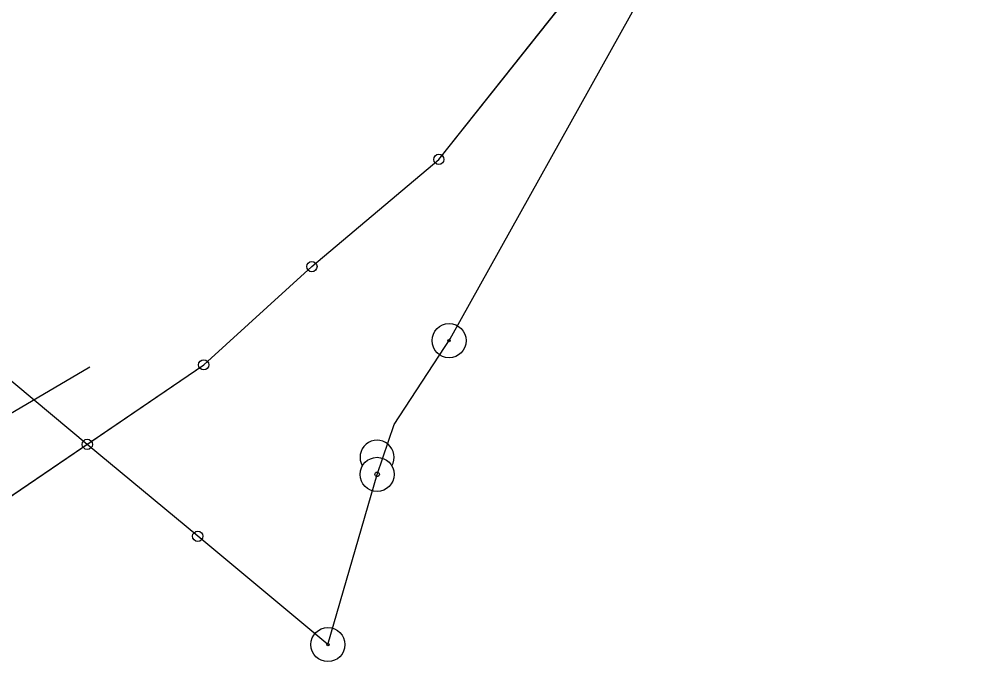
# Model space of a CAD drawing. Extents: x -495905 to -478420, y -1113297 to -1107716.
# Drawn here: x -479844.5 to -479787.8, y -1113077.4 to -1113039.8 of the extents above; entities that cross this region are included whole.
import ezdxf

# ---------------------------------------------------------------- set-up
doc = ezdxf.new("R2010")
doc.units = 0
for name, color, linetype in [('01_OBVOD PÚ', 7, 'Continuous'), ('VODNÍ PLOCHY', 7, 'Continuous'), ('zamereni', 7, 'Continuous')]:
    doc.layers.add(name, color=color, linetype=linetype)

msp = doc.modelspace()

# ---------------------------------------------------------------- linework, layer by layer
at = {"layer": '01_OBVOD PÚ'}
for p, q in [((-479819.27, -1113058.49), (-479787.83, -1113002.09)), ((-479840.53, -1113064.67), (-479862.66, -1113046.24)), ((-479822.55, -1113063.51), (-479819.27, -1113058.49)), ((-479823.55, -1113066.43), (-479822.55, -1113063.51)), ((-479834.06, -1113070.06), (-479840.53, -1113064.67)), ((-479826.43, -1113076.41), (-479823.55, -1113066.43)), ((-479826.43, -1113076.41), (-479834.06, -1113070.06))]:
    msp.add_line(p, q, dxfattribs=at)
at = {"layer": 'VODNÍ PLOCHY'}
msp.add_lwpolyline([(-479851.34, -1113037.33), (-479864.03, -1113047.34), (-479846.8, -1113068.92), (-479833.71, -1113060.01), (-479827.37, -1113054.25), (-479819.93, -1113047.96), (-479811.19, -1113036.94)], dxfattribs=at)
at = {"layer": 'zamereni'}
for p, q in [((-479819.93, -1113047.96), (-479811.19, -1113036.94)), ((-479827.37, -1113054.25), (-479819.93, -1113047.96)), ((-479833.71, -1113060.01), (-479827.37, -1113054.25)), ((-479865.27, -1113074.7), (-479840.38, -1113060.13)), ((-479846.8, -1113068.92), (-479833.71, -1113060.01))]:
    msp.add_line(p, q, dxfattribs=at)
for centre, radius in [((-479819.93, -1113047.96), 0.3), ((-479827.37, -1113054.25), 0.3), ((-479819.33, -1113058.59), 1), ((-479819.33, -1113058.59), 0.0655), ((-479833.71, -1113060.01), 0.3), ((-479840.53, -1113064.67), 0.3), ((-479834.06, -1113070.06), 0.3), ((-479826.43, -1113076.41), 1), ((-479826.43, -1113076.41), 0.0655)]:
    msp.add_circle(centre, radius, dxfattribs=at)
msp.add_ellipse((-479823.55, -1113065.43), major_axis=(0, -1), ratio=0.999955, start_param=1.047987, end_param=5.236518, dxfattribs=at)
for major_axis in [(0, -1), (0, -0.133)]:
    msp.add_ellipse((-479823.549, -1113066.43), major_axis=major_axis, ratio=0.999955, dxfattribs=at)

doc.saveas('drawing.dxf')
